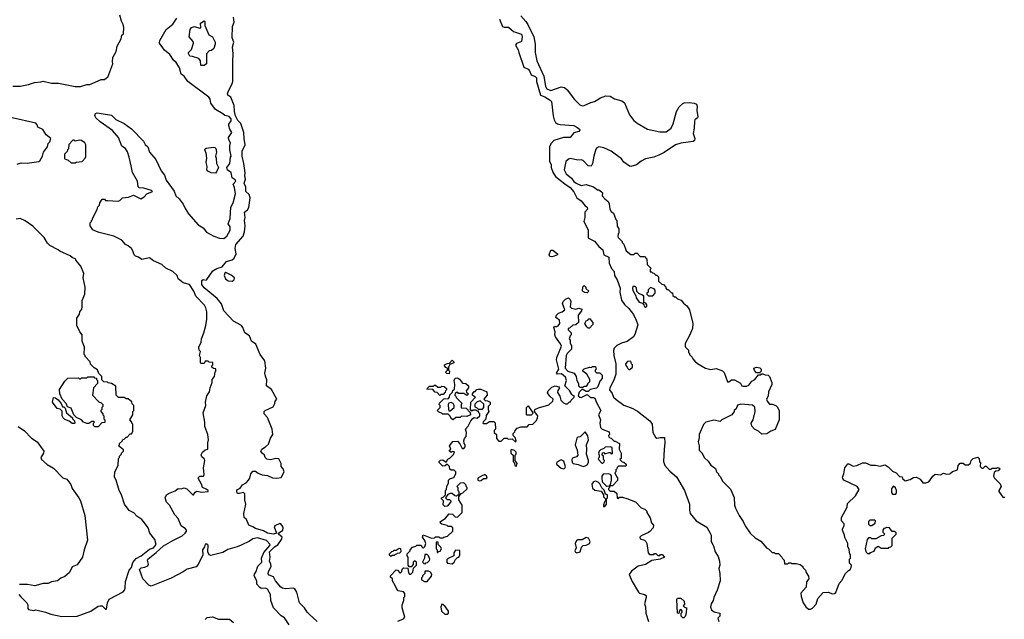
# Model space of a CAD drawing. Extents: x 1861455 to 2058065, y 200073 to 437907.
# Tile 491 of 574: x 1968930 to 1978411, y 364925 to 370700. Entities that reach past the tile are written whole.
import ezdxf

# ---------------------------------------------------------------- set-up
doc = ezdxf.new("R2010")
doc.units = 0

msp = doc.modelspace()

# ---------------------------------------------------------------- linework, layer by layer
at = {"layer": '0CON05XD'}
for points in [[(1968865, 370058.8), (1968935, 370061.2), (1969015, 370076.7), (1969073.6, 370096.4), (1969135, 370100), (1969155, 370106.7), (1969235, 370090), (1969305, 370090), (1969465, 370057.5), (1969515, 370057.5), (1969575, 370076.7), (1969605, 370076.7), (1969715, 370122.5), (1969747, 370123), (1969765, 370140), (1969780, 370145), (1969827.5, 370275), (1969822.5, 370295), (1969827.5, 370335), (1969857.5, 370395), (1969867.5, 370445), (1969907.5, 370515), (1969915, 370550), (1969930, 370565), (1969933.3, 370625), (1969927.5, 370652.5), (1969910, 370685), (1969893.3, 370745)], [(1971525, 364873.3), (1971480.3, 364940.3), (1971447.5, 364957.5), (1971372.5, 365035), (1971348, 365105), (1971344.2, 365165), (1971314.6, 365214.6), (1971295.7, 365225.7), (1971255, 365222.9), (1971240.7, 365230.7), (1971213.8, 365263.8), (1971213.6, 365295), (1971187.7, 365345), (1971190, 365360), (1971208.1, 365385), (1971223.6, 365436.4), (1971261.1, 365475), (1971259.3, 365515), (1971281, 365569), (1971340, 365635), (1971341.4, 365645), (1971305, 365682.5), (1971218.5, 365708.5), (1971175, 365700.5), (1971143.9, 365676.1), (1971061.1, 365638.9), (1971025, 365622.4), (1970935, 365598.1), (1970885, 365567.3), (1970771.1, 365541.1), (1970756, 365546), (1970741.2, 365575), (1970745, 365637.5), (1970735, 365648.8), (1970715, 365647.5), (1970708.5, 365621.5), (1970690.6, 365595), (1970693.8, 365545), (1970648.4, 365451.6), (1970629.8, 365430.2), (1970542.1, 365407.9), (1970505, 365382.2), (1970388, 365322), (1970195, 365244.8), (1970175, 365252.9), (1970115.8, 365315), (1970084.2, 365405.8), (1970100.5, 365419.5), (1970135, 365425.8), (1970165, 365440), (1970169.2, 365455), (1970160, 365495), (1970162.9, 365505), (1970245, 365570), (1970315, 365632.1), (1970405, 365684.8), (1970495, 365728.2), (1970523.2, 365755), (1970534.7, 365775), (1970534.7, 365785), (1970525.9, 365795), (1970484.3, 365824.3), (1970455, 365897.1), (1970422.4, 365932.4), (1970374, 366025), (1970342.9, 366052.9), (1970330.5, 366095), (1970345, 366123.8), (1970362.4, 366137.6), (1970427.5, 366162.5), (1970455, 366183.5), (1970485, 366181.2), (1970515, 366190.4), (1970540.9, 366180.9), (1970595.9, 366124.1), (1970605, 366122.9), (1970620.7, 366149.3), (1970635, 366159), (1970685, 366149.2), (1970743.6, 366156.4), (1970744, 366165), (1970725, 366180), (1970690, 366195), (1970681.2, 366225), (1970650, 366285), (1970653.6, 366296.4), (1970665, 366303.1), (1970700, 366305), (1970705, 366320), (1970700, 366385), (1970712.5, 366455), (1970708.3, 366468.3), (1970685, 366490), (1970678.3, 366508.3), (1970690, 366535), (1970715, 366557.5), (1970740, 366565), (1970740, 366625), (1970746.7, 366655), (1970740, 366705), (1970711.7, 366781.7), (1970713.3, 366825), (1970697.5, 366915), (1970722.5, 366985), (1970720, 367015), (1970733, 367077), (1970757.5, 367115), (1970762.5, 367155), (1970782.5, 367205), (1970782.5, 367235), (1970807, 367263), (1970813, 367307), (1970820, 367315), (1970818.3, 367338.3), (1970795, 367340), (1970780, 367355), (1970780, 367365), (1970790, 367375), (1970788.3, 367398.3), (1970755, 367400), (1970745, 367410), (1970715, 367410), (1970705, 367390), (1970675, 367390), (1970670, 367395), (1970672.5, 367445), (1970662.5, 367465), (1970670, 367505), (1970658.3, 367518.3), (1970653.8, 367545), (1970676.4, 367593.6), (1970680, 367625), (1970703.3, 367685), (1970721.2, 367755), (1970731.2, 367815), (1970733, 367887), (1970723.8, 367925), (1970710.5, 367950.5), (1970626.2, 368036.2), (1970606, 368085), (1970565, 368148), (1970504.5, 368164.5), (1970456, 368205), (1970447.1, 368235), (1970405, 368274.5), (1970337.3, 368307.3), (1970298.3, 368341.7), (1970218.1, 368378.1), (1970180, 368405), (1970105, 368391.2), (1970073.6, 368413.6), (1970043.9, 368423.9), (1970032.5, 368435), (1970020, 368475), (1970005, 368497.5), (1969975, 368522.5), (1969947.5, 368535), (1969912.5, 368575), (1969835, 368613.8), (1969695, 368651.2), (1969655, 368667.5), (1969635, 368677.5), (1969607.5, 368715), (1969610, 368745), (1969620, 368755), (1969620, 368765), (1969630, 368775), (1969630, 368785), (1969677, 368873), (1969683, 368897), (1969697, 368913), (1969702.5, 368935), (1969725, 368970), (1969745, 368970), (1969755, 368960), (1969775, 368957.5), (1969878.3, 368951.7), (1969893, 368957), (1969920, 368985), (1969977.9, 368992.1), (1970025, 369008.8), (1970095, 368975.6), (1970128.8, 368995), (1970155.8, 369024.2), (1970210, 369045), (1970200, 369055), (1970125, 369077.1), (1970081.7, 369081.7), (1970069.2, 369089.2), (1970065.4, 369145.4), (1970017.4, 369227.4), (1970002.5, 369292.5), (1969985.5, 369375.5), (1969966.8, 369426.8), (1969949.4, 369459.4), (1969915, 369483.3), (1969880, 369565), (1969822.7, 369632.7), (1969705, 369716.7), (1969663.3, 369755), (1969654, 369775), (1969661.2, 369795), (1969675, 369803.8), (1969815, 369780), (1969855, 369740), (1969935, 369701.2), (1970005, 369648.8), (1970121.2, 369531.2), (1970139.5, 369499.5), (1970163.3, 369475), (1970180, 369425), (1970241.2, 369355), (1970293.8, 369245), (1970323.9, 369203.9), (1970340, 369155), (1970417, 369047), (1970433.8, 369005), (1970465.8, 368975.8), (1970503, 368923), (1970522.2, 368882.2), (1970555, 368828.8), (1970650, 368725), (1970695.6, 368695.6), (1970730, 368655), (1970798.8, 368615), (1970855, 368594.3), (1970895, 368593.8), (1970924.1, 368615.9), (1970956.6, 368673.4), (1970958, 368705), (1970938.8, 368735), (1970955.8, 368784.2), (1970964, 368895), (1970986.2, 368935), (1971006.8, 369023.2), (1970997.1, 369085), (1970984.2, 369115), (1971012.5, 369145), (1971005, 369158.6), (1970975.7, 369175.7), (1970967, 369227), (1970931.2, 369251.2), (1970923.3, 369275), (1970953.8, 369315), (1970960, 369375), (1970966.7, 369385), (1970952.5, 369445), (1970952.5, 369485), (1970960, 369515), (1970944.2, 369544.2), (1970941.1, 369565), (1970972, 369615), (1970952.5, 369645), (1970943.2, 369676.8), (1970944.4, 369695), (1970965.8, 369725), (1970966.2, 369745), (1970947.7, 369767.7), (1970906.3, 369776.3), (1970885, 369792.5), (1970814.3, 369835), (1970770.8, 369895), (1970764.2, 369935), (1970752.5, 369955), (1970550, 370105), (1970513.8, 370155), (1970483.3, 370175), (1970467.5, 370235), (1970436.9, 370286.9), (1970411.5, 370311.5), (1970375, 370363.3), (1970323.8, 370405), (1970276.2, 370475), (1970280.5, 370499.5), (1970340, 370605), (1970405, 370657.5), (1970444.2, 370715.8)], [(1971795, 364904), (1971716.7, 364975), (1971696.7, 364995), (1971673.3, 365035), (1971624, 365085), (1971597, 365187), (1971579.7, 365219.7), (1971565, 365225.8), (1971485, 365219.1), (1971460.8, 365225), (1971445, 365235.7), (1971394.4, 365295), (1971373.2, 365333.2), (1971331.7, 365351.7), (1971323, 365363), (1971326.7, 365385), (1971351.2, 365435), (1971348.8, 365455), (1971334, 365485), (1971340.8, 365525), (1971335.6, 365575), (1971385, 365624.5), (1971417.2, 365642.8), (1971450, 365695), (1971456.8, 365716.8), (1971423.3, 365745), (1971422.5, 365755), (1971463.1, 365785), (1971468.2, 365805), (1971461.7, 365821.7), (1971445, 365844.4), (1971435, 365846.8), (1971386.7, 365825), (1971380, 365815), (1971403.8, 365755), (1971375, 365744), (1971315.7, 365754.3), (1971278.5, 365778.5), (1971199.3, 365799.3), (1971175, 365816.7), (1971135, 365832.5), (1971112.5, 365885), (1971090, 365905), (1971087.5, 365945), (1971098.8, 365988.8), (1971107.5, 366035), (1971097.5, 366075), (1971097.5, 366135), (1971085, 366146.2), (1971045, 366135.8), (1971028.3, 366138.3), (1971020, 366150), (1971020, 366165), (1971027.5, 366175), (1971053.5, 366186.5), (1971075, 366219.2), (1971110.3, 366239.7), (1971134.1, 366265.9), (1971145.5, 366284.5), (1971155.8, 366325), (1971175, 366351.2), (1971201.7, 366351.7), (1971225, 366333.8), (1971265, 366316.2), (1971315, 366310), (1971365, 366288.8), (1971406.1, 366283.9), (1971447.7, 366292.3), (1971476.7, 366345), (1971467.5, 366375), (1971448.3, 366398.3), (1971447.5, 366425), (1971425, 366470), (1971395, 366472.5), (1971345, 366460), (1971308.3, 366468.3), (1971293, 366483), (1971287.5, 366505), (1971263.3, 366525), (1971252, 366545), (1971260, 366565), (1971297.5, 366585), (1971325, 366612.5), (1971345, 366670), (1971367.5, 366705), (1971362.5, 366755), (1971315, 366867.5), (1971283, 366903), (1971282.5, 366925), (1971295, 366937.5), (1971369.3, 366970.7), (1971387, 367003), (1971390, 367025), (1971407.5, 367045), (1971355, 367137.5), (1971307.5, 367175), (1971310.7, 367230.7), (1971295.9, 367265.9), (1971291.4, 367295), (1971299.2, 367345), (1971290, 367415), (1971246, 367475), (1971204, 367575), (1971160.8, 367605), (1971141.2, 367655), (1971098.6, 367685), (1971080, 367735), (1971064.2, 367754.2), (1970990, 367795), (1970896.7, 367895), (1970874, 367964), (1970831.2, 368015), (1970705, 368116.7), (1970685, 368150), (1970685, 368187.5), (1970696.2, 368196.2), (1970725, 368192.5), (1970733, 368197), (1970790.1, 368279.9), (1970827.6, 368302.4), (1970881.1, 368318.9), (1970920.4, 368369.6), (1970975, 368387.3), (1970995, 368404.5), (1971014.5, 368445), (1971004.5, 368495), (1971012.2, 368535), (1971082.5, 368615), (1971094.3, 368655.7), (1971101.1, 368715), (1971094.3, 368765.7), (1971101.2, 368795), (1971095.8, 368845), (1971125, 368870), (1971137.6, 368892.4), (1971147.8, 368985), (1971141.1, 369015), (1971107.1, 369045), (1971106, 369086), (1971090, 369125), (1971104.4, 369165), (1971096.9, 369195), (1971100, 369225), (1971089.1, 369315), (1971071.9, 369385), (1971072, 369435), (1971100.8, 369495), (1971090, 369555), (1971088.9, 369615), (1971060.3, 369700.3), (1971029.4, 369729.4), (1971009.1, 369775), (1970997.5, 369815), (1970993.8, 369875), (1970963.3, 369955), (1970933.6, 369973.6), (1970930, 369985), (1970940, 370015), (1970973.9, 370076.1), (1970981.2, 370105), (1970980.8, 370295), (1970986, 370375), (1970979.2, 370435), (1970990.8, 370485), (1970976, 370525), (1970978, 370635), (1970996.2, 370675), (1970990, 370725)], [(1973551.4, 370705), (1973578.5, 370635), (1973595, 370627.1), (1973637.6, 370627.6), (1973685, 370586.7), (1973760.3, 370560.3), (1973769.2, 370535), (1973760.5, 370489.5), (1973715, 370471.5), (1973703.3, 370455), (1973730.8, 370410.8), (1973736.2, 370385), (1973785, 370242.5), (1973825, 370223.8), (1973838.3, 370208.3), (1973855, 370170), (1973894.2, 370154.2), (1973905, 370140), (1973907.5, 370105), (1973944.5, 369974.5), (1973985, 369957.5), (1974038.8, 369925), (1974051.3, 369911.3), (1974065.5, 369775), (1974075.4, 369735.4), (1974090.8, 369710.8), (1974107.5, 369697.5), (1974135, 369689.1), (1974265, 369680), (1974296.2, 369665), (1974319.2, 369645), (1974322, 369635), (1974315, 369624), (1974265, 369610), (1974230, 369565), (1974165, 369566.2), (1974072.4, 369537.6), (1974045.5, 369504.5), (1974031.4, 369475), (1974032.9, 369335), (1974047.9, 369305), (1974046.5, 369275), (1974062, 369232), (1974090, 369190), (1974179.5, 369119.5), (1974230.5, 369085), (1974265, 369042.5), (1974295.8, 368985.8), (1974336.7, 368956.7), (1974375, 368907.5), (1974395, 368893.3), (1974396, 368875), (1974372.5, 368845), (1974371.8, 368795), (1974362.3, 368755), (1974404.7, 368675), (1974402.2, 368602.2), (1974405.6, 368595), (1974465.5, 368565.5), (1974506.9, 368515), (1974545.2, 368485), (1974555.9, 368435), (1974603, 368413), (1974604.8, 368355), (1974630, 368305), (1974653.2, 368275), (1974656.2, 368235), (1974682.5, 368195), (1974711.9, 368115), (1974708.8, 368075), (1974725, 367997.1), (1974755, 367957.5), (1974795, 367920), (1974839.5, 367859.5), (1974866.9, 367806.9), (1974880.7, 367760.7), (1974853.5, 367666.5), (1974840.8, 367645), (1974780.8, 367599.2), (1974724, 367586), (1974678.3, 367561.7), (1974653.5, 367535), (1974648.8, 367515), (1974650.9, 367465), (1974670.4, 367385), (1974670, 367285), (1974651.7, 367228.3), (1974611.1, 367155), (1974608.6, 367135), (1974635, 367101.2), (1974649.2, 367065), (1974671.9, 367041.9), (1974748.7, 366988.7), (1974835, 366954.4), (1974878.8, 366928.8), (1974996.7, 366836.7), (1975019.2, 366805), (1975026.2, 366725), (1975050.7, 366680.7), (1975065, 366670), (1975097, 366677), (1975140, 366675), (1975143.3, 366625), (1975134, 366565), (1975128, 366445), (1975141.2, 366405), (1975190.9, 366350.9), (1975255, 366296.7), (1975330.8, 366165), (1975380, 366035), (1975380, 365975), (1975387.5, 365945), (1975442.5, 365875), (1975545, 365812.5), (1975580, 365755), (1975586.7, 365735), (1975587.5, 365675), (1975611.7, 365631.7), (1975627.5, 365575), (1975655, 365530), (1975668.8, 365485), (1975670, 365445), (1975663.3, 365413.3), (1975672.5, 365365), (1975673.3, 365295), (1975646.7, 365205), (1975612.5, 365135), (1975606.2, 365105), (1975586.7, 365075), (1975581.7, 365041.7), (1975592.5, 365015), (1975616.4, 364996.4), (1975670, 364985), (1975670, 364955), (1975652.5, 364935), (1975663.3, 364903.3)], [(1973755, 370736.9), (1973805, 370682.5), (1973823.4, 370653.4), (1973879.5, 370535), (1973893.6, 370465), (1973892.5, 370385), (1973909.4, 370305), (1973978.2, 370155), (1973993.8, 370055), (1974005, 370033.1), (1974045, 370016.5), (1974145, 370052.5), (1974175, 370046), (1974201.2, 370025), (1974272.3, 369932.3), (1974325, 369880), (1974345, 369871.2), (1974365, 369872), (1974428.3, 369901.7), (1974465, 369912), (1974522, 369948), (1974575, 369967.1), (1974615, 369964.2), (1974657.5, 369937.5), (1974727.4, 369917.4), (1974755, 369899.2), (1974802.5, 369785), (1974845, 369728.8), (1974875, 369703.8), (1974975, 369646), (1975095, 369618.6), (1975155, 369620), (1975201.4, 369655), (1975222.2, 369697.8), (1975255.6, 369815), (1975280.7, 369859.3), (1975315, 369893.8), (1975329.3, 369900.7), (1975375, 369901.2), (1975425.2, 369895.2), (1975446.7, 369885), (1975454.1, 369865.9), (1975449.2, 369825), (1975460, 369765), (1975455, 369753.3), (1975430, 369735), (1975427, 369723), (1975426, 369655), (1975413.3, 369605), (1975431.2, 369555), (1975426.7, 369535), (1975415, 369526.2), (1975295, 369510.8), (1975245.5, 369494.5), (1975135, 369420), (1975085.7, 369394.3), (1975035, 369375.8), (1974955, 369360), (1974915, 369337.5), (1974869.1, 369300.9), (1974815, 369286.9), (1974800.8, 369290.8), (1974748, 369328), (1974725, 369360), (1974625, 369434.4), (1974555, 369465.6), (1974505, 369475.5), (1974485.8, 369465), (1974478, 369452), (1974456.9, 369385), (1974446.1, 369313.9), (1974431.7, 369288.3), (1974405, 369292.5), (1974355, 369343.3), (1974335, 369351.2), (1974305, 369346.7), (1974235, 369364), (1974215, 369356.2), (1974188.8, 369335), (1974172.5, 369255), (1974191.2, 369215), (1974242.9, 369172.9), (1974265, 369141.2), (1974287.5, 369125), (1974335, 369103.8), (1974385, 369112.5), (1974455, 369090), (1974495, 369060), (1974505, 369060), (1974533, 369043), (1974541.7, 369031.7), (1974540, 369005), (1974563.6, 368973.6), (1974595, 368947.5), (1974607.5, 368925), (1974612.5, 368875), (1974625, 368852.5), (1974647, 368837), (1974670, 368775), (1974680, 368765), (1974683, 368713), (1974700, 368685), (1974700, 368645), (1974693, 368637), (1974690, 368615), (1974693, 368603), (1974730, 368565), (1974730, 368555), (1974747, 368537), (1974770, 368475), (1974815, 368440), (1974845, 368440), (1974855, 368450), (1974875, 368450), (1974905, 368420), (1974945, 368420), (1974970, 368395), (1974971.7, 368341.7), (1975010, 368305), (1975000, 368295), (1975001.7, 368271.7), (1975015, 368270), (1975021.7, 368261.7), (1975035, 368260), (1975055, 368240), (1975065, 368240), (1975080, 368225), (1975081.7, 368181.7), (1975111.7, 368151.7), (1975128.3, 368148.3), (1975150, 368125), (1975150, 368115), (1975161.7, 368101.7), (1975175, 368100), (1975205, 368070), (1975215, 368070), (1975220, 368045), (1975235, 368030), (1975245, 368030), (1975263, 368013), (1975299.3, 367999.3), (1975320.7, 367970.7), (1975353, 367943), (1975380, 367905), (1975410, 367775), (1975407.5, 367725), (1975380.7, 367659.3), (1975338.3, 367581.7), (1975337.5, 367555), (1975340, 367545), (1975368.3, 367518.3), (1975370, 367495), (1975380, 367485), (1975380, 367475), (1975405, 367450), (1975410, 367435), (1975430.7, 367410.7), (1975455, 367387.5), (1975533, 367343), (1975585, 367332.5), (1975635, 367340), (1975697, 367317), (1975711.7, 367301.7), (1975745, 367212.5), (1975757, 367213), (1975785, 367232.5), (1975811.7, 367231.7), (1975869.3, 367199.3), (1975883.3, 367175), (1975891.7, 367171.7), (1975928.8, 367171.2), (1975950.5, 367179.5), (1975980.7, 367219.3), (1976007.5, 367235), (1976045, 367280), (1976065, 367280), (1976071.7, 367288.3), (1976085, 367290), (1976108.3, 367278.3), (1976137, 367277), (1976150, 367265), (1976172.5, 367205), (1976173, 367187), (1976140, 367115), (1976137, 367073), (1976122.5, 367045), (1976127.5, 367025), (1976148.3, 366998.3), (1976175, 366997.5), (1976210, 366985), (1976225, 366970), (1976242.5, 366935), (1976242.5, 366845), (1976205, 366752.5), (1976163, 366737), (1976125, 366712.5), (1976075, 366706.7), (1976045, 366736.7), (1976005, 366756.7), (1975980, 366785), (1975973.3, 366815), (1975993.3, 366845), (1976012.5, 366925), (1976007, 366967), (1975985, 366987.5), (1975875, 366997.5), (1975841.7, 366988.3), (1975828.3, 366951.7), (1975810, 366935), (1975810, 366925), (1975786.4, 366893.6), (1975690, 366845), (1975675, 366830), (1975615, 366842.5), (1975537, 366823), (1975515, 366800), (1975472.5, 366705), (1975472.5, 366675), (1975462.5, 366635), (1975472.5, 366595), (1975472.5, 366555), (1975499.3, 366529.3), (1975525, 366480), (1975559.3, 366449.3), (1975585, 366410), (1975628.3, 366378.3), (1975640, 366345), (1975660, 366325), (1975660, 366315), (1975677, 366297), (1975697, 366257), (1975775, 366180), (1975809.3, 366099.3), (1975813.3, 366025), (1975822.5, 365995), (1975857.5, 365925), (1975896.1, 365866.1), (1975913.9, 365823.9), (1975963.6, 365753.6), (1976010.7, 365710.7), (1976066.4, 365676.4), (1976125, 365610), (1976140, 365605), (1976175, 365570), (1976195, 365570), (1976205, 365560), (1976235, 365560), (1976270, 365525), (1976275, 365510), (1976290, 365495), (1976295, 365460), (1976325, 365460), (1976335, 365470), (1976355, 365470), (1976365, 365462.5), (1976405, 365462.5), (1976445, 365452.5), (1976470, 365435), (1976470, 365425), (1976497, 365397), (1976502.5, 365375), (1976525, 365340), (1976527.5, 365315), (1976507.5, 365285), (1976502.5, 365235), (1976453, 365177), (1976453.6, 365143.6), (1976473.3, 365085), (1976500, 365045), (1976524.1, 365024.1), (1976545, 365021.2), (1976565, 365033.3), (1976600.3, 365069.7), (1976614.2, 365125), (1976665, 365182.5), (1976715, 365187.8), (1976755, 365170.8), (1976775, 365172), (1976788.3, 365181.7), (1976819.3, 365270.7), (1976845, 365300), (1976880, 365365), (1976910, 365395), (1976926.7, 365403.3), (1976937, 365423), (1976940, 365445), (1976920, 365465), (1976920, 365505), (1976930, 365515), (1976930, 365545), (1976923, 365553), (1976917, 365597), (1976902.5, 365625), (1976902.5, 365655), (1976873.6, 365713.6), (1976872.5, 365735), (1976852.5, 365785), (1976852.5, 365795), (1976870, 365825), (1976870, 365845), (1976842.5, 365875), (1976842.5, 365905), (1976897.5, 366005), (1976901.7, 366041.7), (1976976.4, 366113.6), (1977012.5, 366175), (1976993.6, 366203.6), (1976866.4, 366266.4), (1976855, 366280), (1976853.3, 366295), (1976866.7, 366325), (1976875.9, 366384.1), (1976905, 366422.5), (1976915, 366422.5), (1976955, 366400), (1976990, 366405), (1977046.4, 366433.6), (1977075, 366433.3), (1977125, 366410), (1977170.7, 366410.7), (1977215, 366400), (1977265, 366412.5), (1977292.5, 366395), (1977335, 366352.5), (1977370, 366335), (1977401.7, 366301.7), (1977428.3, 366298.3), (1977431.7, 366281.7), (1977455, 366260), (1977505, 366270), (1977535, 366290), (1977565, 366292.5), (1977600, 366275), (1977625, 366240), (1977655, 366240), (1977685, 366250), (1977722.5, 366305), (1977745, 366322.5), (1977795, 366317.5), (1977825, 366332.5), (1977855, 366323.3), (1977885, 366327.5), (1977911.7, 366348.3), (1977960, 366365), (1977967.5, 366405), (1977985, 366427.5), (1978015, 366430), (1978033, 366413), (1978067, 366413), (1978085, 366430), (1978090, 366455), (1978110, 366475), (1978155, 366487.5), (1978170, 366475), (1978173, 366443), (1978180, 366435), (1978178.3, 366398.3), (1978195, 366380), (1978208.3, 366381.7), (1978225, 366400), (1978235, 366400), (1978265, 366370), (1978285, 366370), (1978295, 366380), (1978335, 366380), (1978345, 366387.5), (1978365, 366380), (1978367, 366373), (1978350, 366355), (1978328.3, 366351.7), (1978311.7, 366338.3), (1978307.5, 366305), (1978317.5, 366285), (1978371.4, 366231.4)], [(1970705, 370260), (1970675, 370260), (1970672.5, 370305), (1970656.1, 370326.1), (1970595, 370346.7), (1970569.3, 370349.3), (1970556.2, 370375), (1970556.7, 370385), (1970585.6, 370414.4), (1970602.9, 370475), (1970598.9, 370488.9), (1970562, 370535), (1970570, 370605), (1970585, 370624), (1970613.6, 370633.6), (1970665, 370617.5), (1970675, 370620), (1970670, 370665), (1970705, 370690), (1970711.7, 370681.7), (1970713.6, 370643.6), (1970750, 370555), (1970786.4, 370536.4), (1970812.5, 370485), (1970812.5, 370465), (1970798.3, 370421.7), (1970777, 370403), (1970755, 370400), (1970728.3, 370371.7), (1970730, 370275), (1970705, 370260)], [(1969085, 369702.5), (1968856.1, 369756.1)], [(1968905, 369307.5), (1968945, 369322.5), (1969003, 369317), (1969115, 369334), (1969125, 369341.2), (1969150, 369385), (1969160, 369425), (1969196.7, 369475), (1969203, 369507), (1969220, 369525), (1969230, 369555), (1969185, 369590), (1969153, 369643), (1969103.6, 369663.6), (1969097, 369687), (1969085, 369702.5)], [(1969465, 369320), (1969472.5, 369327.5), (1969530, 369335), (1969560, 369365), (1969567, 369383), (1969567.5, 369495), (1969557.5, 369515), (1969525, 369537.5), (1969505, 369540), (1969465, 369530), (1969455, 369540), (1969441.7, 369538.3), (1969401.7, 369498.3), (1969400, 369455), (1969390, 369445), (1969388.3, 369431.7), (1969360, 369405), (1969360, 369365), (1969365, 369360), (1969398.3, 369348.3), (1969425, 369320), (1969465, 369320)], [(1970815, 369223.1), (1970774.7, 369224.7), (1970741.7, 369241.7), (1970733.3, 369253.3), (1970736.3, 369286.3), (1970724.4, 369325), (1970731.7, 369365), (1970726.2, 369415), (1970714.1, 369445.9), (1970714.3, 369455.7), (1970725, 369462), (1970795, 369473.8), (1970810.3, 369470.3), (1970819.1, 369459.1), (1970824.2, 369425), (1970814.7, 369385), (1970821.8, 369365), (1970824.6, 369315), (1970843.1, 369275), (1970826.2, 369233.8), (1970815, 369223.1)], [(1968923.3, 365165), (1968940.5, 365140.5), (1969000, 365085), (1969007.5, 365065), (1969008.3, 365028.3), (1969015, 365020), (1969065, 365010), (1969085, 365016.2), (1969180, 364995), (1969230, 364975), (1969335, 364953.3), (1969485, 364956.7), (1969615, 365004), (1969685, 365050), (1969705, 365056.2), (1969725, 365053.8), (1969755, 365022.5), (1969765, 365022.5), (1969775.8, 365085), (1969792.5, 365117.5), (1969925, 365191.2), (1969940, 365205), (1969946.2, 365225), (1969949.4, 365290.6), (1969983.1, 365396.9), (1970005, 365423.3), (1970019.2, 365470.8), (1970050, 365510), (1970098.1, 365535), (1970180.9, 365599.1), (1970218, 365615), (1970242.5, 365645), (1970232.5, 365695), (1970183.9, 365753.9), (1970165.9, 365805.9), (1970132.5, 365855), (1970107.5, 365885), (1970057, 365917), (1970029.3, 365949.3), (1969985, 365972.5), (1969940, 366035), (1969908.8, 366125), (1969886.7, 366165), (1969857.5, 366265), (1969842.5, 366295), (1969847.5, 366345), (1969877.5, 366405), (1969880, 366475), (1969890, 366485), (1969890, 366495), (1969910, 366515), (1969910, 366525), (1969930, 366545), (1969928.3, 366558.3), (1969880, 366595), (1969890, 366605), (1969891.7, 366618.3), (1969920, 366645), (1969920, 366655), (1969935, 366660), (1969955, 366680), (1969965, 366680), (1969995, 366710), (1970005, 366710), (1970020, 366735), (1970020, 366805), (1970010, 366815), (1970010, 366825), (1969990, 366845), (1970020, 366895), (1970020, 366925), (1970030, 366935), (1970030, 366985), (1970011.7, 367001.7), (1970008.3, 367018.3), (1969975, 367050), (1969955, 367050), (1969935, 367060), (1969881.7, 367061.7), (1969860, 367085), (1969855, 367170), (1969815, 367197.5), (1969783, 367203), (1969775, 367210), (1969741.7, 367211.7), (1969721.7, 367231.7), (1969720, 367265), (1969691.7, 367291.7), (1969678.3, 367328.3), (1969648.3, 367348.3), (1969611.7, 367381.7), (1969610, 367405), (1969560, 367455), (1969560, 367465), (1969550, 367475), (1969552.5, 367545), (1969530, 367605), (1969532.5, 367665), (1969507.5, 367695), (1969480, 367755), (1969480, 367825), (1969507, 367863), (1969510, 367885), (1969527, 367913), (1969532.5, 367935), (1969532.5, 367995), (1969557.5, 368055), (1969560, 368125), (1969540, 368215), (1969547, 368257), (1969520, 368325), (1969470, 368385), (1969470, 368395), (1969435, 368410), (1969417, 368427), (1969315, 368470), (1969300, 368485), (1969220, 368525), (1969197, 368547), (1969165, 368602.5), (1969055, 368710), (1968984.1, 368764.1), (1968935, 368784.2), (1968895, 368778.8)], [(1974055, 368417.5), (1974035, 368420), (1974027.5, 368435), (1974045, 368480), (1974065, 368480), (1974110, 368445), (1974110, 368435), (1974075, 368423.3), (1974055, 368417.5)], [(1970975, 368182.2), (1970994, 368195), (1970998.8, 368215), (1970965, 368240.8), (1970913.9, 368266.1), (1970905, 368257.5), (1970900, 368235), (1970912.5, 368205), (1970936.7, 368185), (1970975, 368182.2)], [(1974395, 368070), (1974373, 368073), (1974350, 368085), (1974353, 368127), (1974365, 368140), (1974380, 368125), (1974381.7, 368111.7), (1974410, 368085), (1974395, 368070)], [(1974955, 367930), (1974968.3, 367941.7), (1974970, 367955), (1974958.3, 367968.3), (1974940, 367975), (1974938.3, 368038.3), (1974928.3, 368048.3), (1974893, 368063), (1974871.7, 368081.7), (1974868.3, 368118.3), (1974855, 368130), (1974835, 368130), (1974830, 368115), (1974833, 368093), (1974861.7, 368041.7), (1974865, 368020), (1974895, 367980), (1974928.3, 367968.3), (1974940, 367955), (1974941.7, 367941.7), (1974955, 367930)], [(1975025, 368040), (1975050, 368065), (1975050, 368095), (1975038.3, 368108.3), (1975005, 368120), (1974981.7, 368098.3), (1974980, 368075), (1974970, 368065), (1974970, 368055), (1974985, 368040), (1975025, 368040)], [(1972745, 365630), (1972755, 365640), (1972795, 365640), (1972801.7, 365621.7), (1972815, 365610), (1972830, 365625), (1972840, 365655), (1972830, 365685), (1972807.5, 365715), (1972815, 365740), (1972895, 365707.5), (1972925, 365710), (1972935, 365720), (1972965, 365720), (1972975, 365710), (1973005, 365710), (1973013, 365717), (1973050, 365725), (1973100, 365775), (1973100, 365805), (1973085, 365820), (1973055, 365820), (1973045, 365830), (1972995, 365840), (1972981.7, 365851.7), (1972980, 365865), (1973029.3, 365900.7), (1973065, 365940), (1973097, 365937), (1973123, 365913), (1973145, 365910), (1973190, 365955), (1973190, 366025), (1973160, 366075), (1973160, 366105), (1973181.7, 366138.3), (1973198.3, 366141.7), (1973238.3, 366181.7), (1973240, 366195), (1973230, 366205), (1973228.3, 366218.3), (1973205, 366240), (1973170, 366235), (1973140, 366205), (1973150, 366195), (1973150, 366165), (1973160, 366155), (1973158.3, 366121.7), (1973145, 366120), (1973135, 366110), (1973120, 366115), (1973095, 366137.5), (1973075, 366137.5), (1973051.7, 366128.3), (1973030, 366095), (1973045, 366080), (1973068.3, 366078.3), (1973080, 366065), (1973080, 366055), (1973046.4, 366013.6), (1973025, 366010), (1973008.3, 366028.3), (1973010, 366065), (1972990, 366085), (1972990, 366095), (1973008.3, 366101.7), (1973030, 366125), (1973030, 366165), (1973040, 366175), (1973043, 366207), (1973060, 366235), (1973060, 366265), (1973073, 366277), (1973109.3, 366290.7), (1973130, 366325), (1973130, 366345), (1973115, 366360), (1973085, 366360), (1973071.7, 366371.7), (1973068.3, 366398.3), (1973045, 366420), (1973028.3, 366401.7), (1973005, 366400), (1972970, 366435), (1972970, 366445), (1972983, 366457), (1973005, 366460), (1973035, 366440), (1973053.6, 366466.4), (1973073, 366477), (1973108.3, 366511.7), (1973118.3, 366538.3), (1973095, 366540), (1973085, 366530), (1973070, 366545), (1973070, 366555), (1973080, 366565), (1973070, 366595), (1973101.7, 366638.3), (1973145, 366640), (1973167.5, 366615), (1973191.7, 366571.7), (1973205, 366570), (1973220, 366585), (1973220, 366605), (1973208.3, 366618.3), (1973207.5, 366645), (1973213, 366667), (1973230, 366685), (1973232.5, 366725), (1973222.5, 366755), (1973247.5, 366785), (1973273, 366837), (1973291.7, 366858.3), (1973305, 366867.5), (1973335, 366862.5), (1973360, 366885), (1973360, 366905), (1973350, 366915), (1973348.3, 366928.3), (1973335, 366930), (1973325, 366940), (1973295, 366940), (1973285, 366930), (1973270, 366945), (1973272.5, 367015), (1973320, 367065), (1973305, 367070), (1973290, 367085), (1973290, 367095), (1973305, 367120), (1973315, 367120), (1973333, 367137), (1973345, 367142.5), (1973371.7, 367141.7), (1973427, 367117), (1973432.5, 367085), (1973400, 367045), (1973411.7, 367031.7), (1973435, 367030), (1973460, 367015), (1973460, 366995), (1973440, 366975), (1973440, 366945), (1973447.5, 366925), (1973423, 366887), (1973418.3, 366851.7), (1973391.7, 366828.3), (1973390, 366815), (1973395, 366810), (1973425, 366810), (1973455, 366830), (1973495, 366830), (1973508.3, 366818.3), (1973510, 366755), (1973500, 366745), (1973500, 366725), (1973520, 366705), (1973520, 366665), (1973545, 366640), (1973565, 366640), (1973595, 366670), (1973625, 366670), (1973635, 366660), (1973671.7, 366661.7), (1973708.3, 366631.7), (1973710, 366645), (1973700, 366675), (1973680, 366695), (1973680, 366715), (1973698.3, 366731.7), (1973700, 366745), (1973720, 366765), (1973755, 366780), (1973815, 366780), (1973835, 366800), (1973870, 366805), (1973905, 366840), (1973917, 366867), (1973917.5, 366885), (1973887.5, 366925), (1973890, 366945), (1973925, 366963.3), (1974025, 366991.2), (1974063.3, 367025), (1974067.5, 367045), (1974034.1, 367074.1), (1974012.5, 367105), (1974020, 367125), (1974055, 367160), (1974085, 367173.3), (1974122.5, 367165), (1974127.5, 367155), (1974112.3, 367127.7), (1974109.3, 367109.3), (1974132.5, 367075), (1974140, 367035), (1974165, 367010), (1974185, 367000), (1974205, 367000), (1974225, 367020), (1974235, 367020), (1974240, 367035), (1974270, 367065), (1974268.3, 367078.3), (1974255, 367080), (1974245, 367090), (1974225, 367130), (1974180, 367175), (1974196.2, 367225), (1974185.8, 367255.8), (1974147.7, 367287.7), (1974105, 367287.5), (1974097.5, 367295), (1974120, 367335), (1974100, 367425), (1974102.5, 367445), (1974147.5, 367555), (1974138.3, 367578.3), (1974090, 367645), (1974082.5, 367665), (1974087.5, 367695), (1974072.5, 367735), (1974083, 367747), (1974095, 367742.5), (1974115, 367752.5), (1974130, 367775), (1974127.5, 367805), (1974093.3, 367833.3), (1974100, 367855), (1974117.5, 367875), (1974154.1, 367885.9), (1974180, 367905), (1974157.5, 367965), (1974162.5, 367985), (1974185, 368007.5), (1974215, 368020), (1974230, 368005), (1974237, 367987), (1974230, 367935), (1974241.7, 367921.7), (1974285, 367912.5), (1974315, 367922.5), (1974341.7, 367911.7), (1974340, 367895), (1974307.5, 367855), (1974310, 367785), (1974285, 367760), (1974255, 367757.5), (1974225, 367730), (1974210, 367725), (1974211.7, 367711.7), (1974240, 367685), (1974240, 367665), (1974230, 367655), (1974220, 367625), (1974230, 367615), (1974230, 367585), (1974241.7, 367561.7), (1974243, 367527), (1974200, 367485), (1974192.5, 367465), (1974183.3, 367345), (1974206.4, 367316.4), (1974270, 367295), (1974286.7, 367265), (1974293.3, 367225), (1974310, 367195), (1974310, 367175), (1974325, 367160), (1974355, 367160), (1974365, 367170), (1974388.3, 367171.7), (1974400, 367185), (1974400, 367195), (1974420, 367215), (1974420, 367235), (1974392.5, 367285), (1974352.5, 367315), (1974352.5, 367325), (1974365, 367338.8), (1974415, 367352.5), (1974435, 367350), (1974445, 367360), (1974475, 367360), (1974480, 367335), (1974470, 367325), (1974471.7, 367311.7), (1974485, 367300), (1974515, 367300), (1974537, 367277), (1974540, 367245), (1974515, 367220), (1974496.7, 367165), (1974485, 367152.5), (1974423, 367137), (1974405, 367120), (1974385, 367120), (1974345, 367140), (1974316.4, 367113.6), (1974308.3, 367078.3), (1974323, 367063), (1974335, 367062.5), (1974395, 367090), (1974425, 367060), (1974455, 367062.5), (1974466.4, 367056.4), (1974483, 367013), (1974526.1, 366936.1), (1974503.3, 366895), (1974522, 366845), (1974516.2, 366815), (1974521.2, 366771.2), (1974537.5, 366755), (1974605, 366730), (1974610, 366705), (1974600, 366695), (1974601.7, 366681.7), (1974611.7, 366671.7), (1974625, 366670), (1974655, 366640), (1974665, 366640), (1974707, 366617), (1974703.8, 366565), (1974722.5, 366525), (1974720, 366475), (1974710, 366465), (1974731.7, 366441.7), (1974748.3, 366438.3), (1974768.3, 366418.3), (1974770, 366405), (1974765, 366400), (1974695, 366400), (1974681.7, 366388.3), (1974680, 366375), (1974670, 366365), (1974670, 366345), (1974660, 366335), (1974675, 366300), (1974687, 366287), (1974687, 366263), (1974638.3, 366211.7), (1974610, 366210), (1974610, 366195), (1974600, 366185), (1974600, 366175), (1974615, 366160), (1974655, 366160), (1974678.3, 366138.3), (1974681.7, 366091.7), (1974695, 366090), (1974705, 366100), (1974735, 366100), (1974775, 366087.5), (1974860, 366055), (1974915, 365997.5), (1974950, 365985), (1974970, 365965), (1974970, 365955), (1975001.7, 365901.7), (1975013, 365853), (1975031.7, 365831.7), (1975030, 365805), (1974998.3, 365771.7), (1974985, 365760), (1974915, 365730), (1974900, 365715), (1974905, 365700), (1974947, 365687), (1974960, 365675), (1974970, 365655), (1974980, 365565), (1974995, 365550), (1975035, 365550), (1975041.7, 365558.3), (1975055, 365560), (1975075, 365540), (1975095, 365540), (1975101.7, 365548.3), (1975115, 365550), (1975140, 365525), (1975097, 365503), (1975018.3, 365491.7), (1974957, 365453), (1974885, 365436.7), (1974820, 365390), (1974798.8, 365355), (1974828, 365288), (1974887.7, 365187.7), (1974898.3, 365178.3), (1974947.5, 365165), (1974961.2, 365155), (1974962, 365135), (1974946.2, 365075), (1974956.2, 365045), (1974960, 364985), (1974984, 364905)], [(1974415, 367730), (1974405, 367730), (1974391.7, 367741.7), (1974372.5, 367775), (1974385, 367800), (1974400, 367805), (1974411.7, 367818.3), (1974425, 367820), (1974430, 367805), (1974450, 367785), (1974450, 367765), (1974415, 367730)], [(1973065, 367290), (1973043, 367293), (1973031.7, 367301.7), (1973031.7, 367308.3), (1973050, 367325), (1973050, 367345), (1973031.7, 367351.7), (1973020, 367365), (1973020, 367375), (1973045, 367390), (1973068.3, 367391.7), (1973095, 367420), (1973110, 367405), (1973110, 367395), (1973071.7, 367378.3), (1973060, 367355), (1973060, 367325), (1973070, 367315), (1973065, 367290)], [(1974805, 367330), (1974830, 367355), (1974830, 367375), (1974820, 367385), (1974815, 367410), (1974783, 367407), (1974762.5, 367385), (1974765, 367370), (1974780, 367355), (1974785, 367340), (1974795, 367330), (1974805, 367330)], [(1976055, 367300), (1976025, 367300), (1976005, 367320), (1976000, 367345), (1976025, 367352.5), (1976058.3, 367348.3), (1976070, 367335), (1976070, 367315), (1976055, 367300)], [(1969685, 366780), (1969655, 366780), (1969641.7, 366791.7), (1969640, 366815), (1969650, 366825), (1969645, 366830), (1969625, 366830), (1969595, 366810), (1969575, 366810), (1969545, 366822.5), (1969525, 366847.5), (1969477.5, 366867.5), (1969450, 366895), (1969425, 366960), (1969391.7, 366971.7), (1969377.5, 367005), (1969337.5, 367045), (1969316.7, 367095), (1969313, 367137), (1969365, 367220), (1969393, 367247), (1969495, 367250), (1969505, 367240), (1969515, 367240), (1969525, 367250), (1969575, 367250), (1969585, 367260), (1969645, 367260), (1969651.7, 367251.7), (1969668.3, 367248.3), (1969670, 367235), (1969680, 367225), (1969680, 367195), (1969640, 367155), (1969630, 367085), (1969690.7, 367020.7), (1969715, 367010), (1969730, 366995), (1969730, 366975), (1969720, 366965), (1969720, 366945), (1969710, 366935), (1969710, 366925), (1969730, 366905), (1969730, 366895), (1969740, 366885), (1969740, 366855), (1969750, 366845), (1969748.3, 366821.7), (1969721.7, 366818.3), (1969685, 366780)], [(1973105, 366847.5), (1973087, 366857), (1973072.5, 366885), (1973055, 366900), (1973005, 366900), (1972998.3, 366908.3), (1972961.7, 366921.7), (1972950, 366935), (1972980, 366965), (1972980, 366985), (1972970, 366995), (1972971.7, 367008.3), (1973015, 367050), (1973058.3, 367051.7), (1973070, 367065), (1973071.7, 367088.3), (1973098.3, 367111.7), (1973101.7, 367128.3), (1973118.3, 367141.7), (1973120, 367185), (1973112.5, 367225), (1973121.7, 367248.3), (1973145, 367250), (1973166.4, 367236.4), (1973195, 367200), (1973227, 367197), (1973250, 367175), (1973250, 367155), (1973230, 367125), (1973231.7, 367111.7), (1973250, 367095), (1973235, 367080), (1973205, 367100), (1973155, 367100), (1973148.3, 367108.3), (1973135, 367110), (1973121.7, 367098.3), (1973120, 367085), (1973130, 367075), (1973131.7, 367061.7), (1973190, 367005), (1973180, 366995), (1973181.7, 366961.7), (1973228.3, 366958.3), (1973268.3, 366918.3), (1973270, 366895), (1973235, 366877.5), (1973185, 366880), (1973171.7, 366868.3), (1973130.7, 366869.3), (1973105, 366847.5)], [(1972975, 367080), (1972948.3, 367108.3), (1972931.7, 367111.7), (1972908.3, 367138.3), (1972855, 367140), (1972850, 367145), (1972875, 367170), (1972915, 367170), (1972925, 367180), (1972935, 367180), (1972955, 367160), (1972985, 367160), (1972995, 367170), (1973018.3, 367168.3), (1973038.3, 367148.3), (1973040, 367135), (1973030, 367125), (1973028.3, 367111.7), (1973008.3, 367091.7), (1972985, 367090), (1972975, 367080)], [(1969455, 366810), (1969435, 366810), (1969405, 366832.5), (1969365, 366850), (1969350, 366865), (1969340, 366885), (1969338.3, 366928.3), (1969318.3, 366948.3), (1969290, 366955), (1969247.5, 367015), (1969255, 367060), (1969275, 367057.5), (1969299.3, 367039.3), (1969330, 367005), (1969341.7, 366971.7), (1969355, 366970), (1969368.3, 366958.3), (1969380, 366915), (1969440, 366865), (1969440, 366855), (1969457, 366837), (1969460, 366815), (1969455, 366810)], [(1973075, 366932.5), (1973113.8, 366965), (1973113.8, 366983.8), (1973103.3, 367003.3), (1973085, 367012.5), (1973063.3, 367006.7), (1973057, 366993), (1973057.5, 366945), (1973063.3, 366933.3), (1973075, 366932.5)], [(1973385, 366950), (1973400, 366965), (1973398.3, 366998.3), (1973365, 367030), (1973335, 367020), (1973313, 366997), (1973311.7, 366971.7), (1973330, 366965), (1973345, 366950), (1973385, 366950)], [(1973815, 366890), (1973810, 366895), (1973810, 366965), (1973825, 366980), (1973870, 366915), (1973867, 366903), (1973855, 366892.5), (1973815, 366890)], [(1968915, 366783.3), (1968975, 366740), (1969045, 366671.2), (1969096.7, 366635), (1969163.3, 366545), (1969160, 366525), (1969134.3, 366485), (1969140.8, 366465), (1969195, 366416.2), (1969255, 366380.5), (1969345, 366289.1), (1969382.5, 366275), (1969422.5, 366222.5), (1969435.7, 366185), (1969498, 366095), (1969514, 366065), (1969558.8, 365925), (1969584.1, 365685.9), (1969552, 365595), (1969535.9, 365524.1), (1969485, 365450), (1969435, 365430), (1969410, 365375), (1969365, 365337.5), (1969325, 365322.5), (1969295, 365296.7), (1969235, 365286.7), (1969205, 365268.8), (1969155, 365268.8), (1969075, 365246.2), (1969005, 365260), (1968928.3, 365261.7)], [(1974355, 366397.5), (1974375, 366403.3), (1974395, 366412.5), (1974406.7, 366435), (1974406.7, 366455), (1974386.7, 366515), (1974392.5, 366562.5), (1974387.5, 366605), (1974407.5, 366655), (1974401.7, 366691.7), (1974375, 366730), (1974328.3, 366681.7), (1974305, 366680), (1974295, 366670), (1974280, 366605), (1974298.8, 366555), (1974303.3, 366505), (1974290.5, 366489.5), (1974253.8, 366476.2), (1974246.2, 366465), (1974250, 366435), (1974260, 366425), (1974306.4, 366416.4), (1974355, 366397.5)], [(1973715, 366400), (1973720, 366425), (1973700, 366455), (1973700, 366505), (1973710, 366515), (1973710, 366535), (1973695, 366550), (1973665, 366560), (1973660, 366555), (1973660, 366525), (1973680, 366505), (1973680, 366445), (1973690, 366435), (1973701.7, 366401.7), (1973715, 366400)], [(1974545, 366430), (1974558.3, 366441.7), (1974560, 366455), (1974550, 366465), (1974550, 366495), (1974540, 366505), (1974541.7, 366528.3), (1974555, 366530), (1974565, 366520), (1974605, 366530), (1974615, 366530), (1974625, 366520), (1974638.3, 366521.7), (1974635, 366580), (1974615, 366587.5), (1974568.3, 366581.7), (1974555, 366570), (1974521.7, 366558.3), (1974510, 366545), (1974502.5, 366525), (1974510, 366505), (1974510, 366485), (1974500, 366475), (1974503, 366463), (1974535, 366430), (1974545, 366430)], [(1974165, 366373.8), (1974179.3, 366380.7), (1974186.7, 366395), (1974169.5, 366449.5), (1974145, 366460), (1974101.7, 366438.3), (1974097.5, 366425), (1974102.5, 366415), (1974145, 366382), (1974165, 366373.8)], [(1973355, 366257.5), (1973375, 366263.3), (1973395, 366280), (1973425, 366280), (1973430, 366285), (1973426.4, 366306.4), (1973405, 366320), (1973398.3, 366311.7), (1973385, 366310), (1973342.5, 366285), (1973340, 366265), (1973355, 366257.5)], [(1974565, 366010), (1974580, 366035), (1974580, 366085), (1974590, 366095), (1974590, 366125), (1974571.7, 366131.7), (1974558.3, 366168.3), (1974535, 366190), (1974515, 366230), (1974500, 366245), (1974475, 366256.7), (1974455, 366250), (1974440, 366225), (1974447, 366187), (1974468.3, 366168.3), (1974528.3, 366158.3), (1974550, 366125), (1974550, 366105), (1974570, 366085), (1974570, 366065), (1974560, 366055), (1974550, 366025), (1974551.7, 366011.7), (1974565, 366010)], [(1974585, 366207.5), (1974605, 366210), (1974617.5, 366222.5), (1974630, 366265), (1974627, 366307), (1974618.8, 366318.8), (1974596.4, 366326.4), (1974547.5, 366322.5), (1974536.7, 366305), (1974533.9, 366286.1), (1974538, 366248), (1974573.3, 366213.3), (1974585, 366207.5)], [(1977365, 366130), (1977373.3, 366145), (1977373.8, 366165), (1977362.3, 366192.3), (1977345, 366206.7), (1977325.9, 366184.1), (1977323.3, 366145), (1977335, 366130), (1977365, 366130)], [(1978371.4, 366231.4), (1978381.2, 366205), (1978357.5, 366165), (1978357.5, 366155), (1978395, 366102.5), (1978415, 366102.5)], [(1977135, 365830), (1977168.3, 365851.7), (1977170, 365875), (1977165, 365880), (1977115, 365880), (1977101.7, 365868.3), (1977101.7, 365841.7), (1977115, 365830), (1977135, 365830)], [(1977115, 365560), (1977121.7, 365568.3), (1977158.3, 365581.7), (1977170, 365615), (1977195, 365630), (1977225, 365610), (1977295, 365610), (1977301.7, 365618.3), (1977318.3, 365621.7), (1977330, 365635), (1977330, 365705), (1977370, 365745), (1977368.3, 365758.3), (1977355, 365770), (1977331.7, 365771.7), (1977305, 365807.5), (1977275, 365810), (1977268.3, 365801.7), (1977251.7, 365798.3), (1977240, 365785), (1977240, 365765), (1977260, 365745), (1977248.3, 365731.7), (1977225, 365730), (1977175, 365700), (1977135, 365700), (1977125, 365710), (1977101.7, 365708.3), (1977090, 365695), (1977072.5, 365605), (1977081.7, 365571.7), (1977095, 365560), (1977115, 365560)], [(1974295, 365564.2), (1974326.2, 365575), (1974341.1, 365618.9), (1974354.2, 365635.8), (1974385, 365638.6), (1974415.8, 365655), (1974423.1, 365675), (1974408.1, 365708.1), (1974385, 365711.4), (1974345, 365692), (1974305, 365692), (1974290, 365685), (1974280, 365655), (1974287.5, 365615), (1974276.9, 365585), (1974281.7, 365571.7), (1974295, 365564.2)], [(1972505, 365530), (1972491.7, 365541.7), (1972490, 365555), (1972511.7, 365578.3), (1972525, 365580), (1972535, 365590), (1972555, 365590), (1972585, 365610), (1972598.3, 365608.3), (1972600, 365575), (1972588.3, 365561.7), (1972565, 365560), (1972558.3, 365551.7), (1972545, 365550), (1972535, 365540), (1972515, 365540), (1972505, 365530)], [(1972571.7, 364908.3), (1972625, 364930), (1972640, 364945), (1972612.5, 365035), (1972612.5, 365065), (1972630, 365105), (1972630, 365135), (1972640, 365145), (1972640, 365175), (1972625, 365190), (1972575, 365200), (1972560, 365215), (1972550, 365245), (1972520, 365295), (1972520, 365315), (1972501.7, 365331.7), (1972500, 365345), (1972555, 365400), (1972568.3, 365398.3), (1972591.7, 365371.7), (1972598.3, 365371.7), (1972610, 365385), (1972611.7, 365408.3), (1972625, 365420), (1972668.3, 365418.3), (1972673, 365373), (1972685, 365360), (1972695, 365360), (1972715, 365380), (1972721.7, 365418.3), (1972750, 365445), (1972750, 365475), (1972731.7, 365488.3), (1972720, 365475), (1972718.3, 365451.7), (1972698.3, 365431.7), (1972681.7, 365431.7), (1972670, 365445), (1972670, 365525), (1972660, 365535), (1972660, 365555), (1972690, 365585), (1972690, 365595), (1972711.7, 365618.3), (1972745, 365630)], [(1972955, 365570), (1972961.7, 365578.3), (1972978.3, 365581.7), (1972990, 365605), (1972985, 365620), (1972960, 365645), (1972958.3, 365668.3), (1972945, 365670), (1972940, 365665), (1972940, 365605), (1972950, 365595), (1972950, 365570), (1972955, 365570)], [(1973095, 365460), (1973112.5, 365475), (1973125, 365500), (1973145, 365520), (1973160, 365525), (1973167.5, 365545), (1973168.3, 365588.3), (1973125, 365590), (1973110, 365565), (1973110, 365535), (1973055, 365510), (1973043, 365497), (1973042.5, 365475), (1973050, 365465), (1973095, 365460)], [(1972835, 365460), (1972841.7, 365468.3), (1972858.3, 365471.7), (1972877, 365493), (1972880, 365505), (1972867, 365537), (1972855, 365550), (1972831.7, 365548.3), (1972827, 365513), (1972810, 365475), (1972821.7, 365461.7), (1972835, 365460)], [(1972828.3, 365288.3), (1972855, 365290), (1972895, 365340), (1972900, 365355), (1972885, 365380), (1972865, 365387.5), (1972835, 365387.5), (1972830, 365385), (1972830, 365365), (1972810, 365345), (1972810, 365335), (1972800, 365325), (1972800, 365305), (1972828.3, 365288.3)], [(1975325, 364940), (1975315, 364940), (1975300, 364955), (1975300, 364985), (1975310, 364995), (1975310, 365005), (1975298.3, 365018.3), (1975281.7, 365008.3), (1975278.3, 364981.7), (1975263, 364983), (1975257.5, 365115), (1975265, 365127.5), (1975295, 365130), (1975328.3, 365098.3), (1975330, 365065), (1975320, 365055), (1975331.7, 365041.7), (1975350, 365035), (1975347.5, 364985), (1975337, 364953), (1975325, 364940)], [(1973045, 364973.3), (1973057.5, 364985), (1973058.8, 365005), (1973027, 365047), (1973005, 365068.8), (1972995, 365070), (1972985.7, 365044.3), (1972992.9, 365002.9), (1973025, 364974), (1973045, 364973.3)], [(1970715, 364922.5), (1970735, 364942.5), (1970785, 364947.5), (1970845, 364927.5), (1970950, 364925), (1970987.5, 364895)]]:
    msp.add_lwpolyline(points, dxfattribs=at)

doc.saveas('drawing.dxf')
